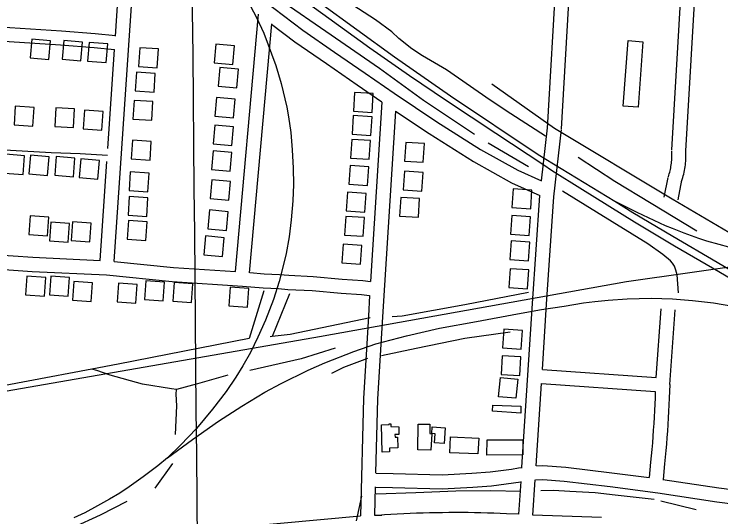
# Model space of a CAD drawing. Extents: x 3598634 to 3636690, y 517270 to 542944.
# Drawn here: x 3618143 to 3619650, y 539450 to 540523 of the extents above; entities that cross this region are included whole.
import ezdxf

# ---------------------------------------------------------------- set-up
doc = ezdxf.new("R2010")
doc.units = 0
for name, color, linetype in [('V-BLDG-OTLN', 7, 'Continuous'), ('V-GRID-MAJR', 7, 'Continuous'), ('V-RAIL-TRAK', 7, 'Continuous'), ('V-ROAD-CNTR', 7, 'Continuous'), ('V-TOPO-SHOR', 7, 'Continuous')]:
    doc.layers.add(name, color=color, linetype=linetype)

msp = doc.modelspace()

# ---------------------------------------------------------------- linework, layer by layer
at = {"layer": 'V-BLDG-OTLN'}
for points in [[(3618219.997521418, 540465.5480426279), (3618180.139601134, 540468.926035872), (3618176.7626078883, 540429.0691155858), (3618216.6195281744, 540425.6911223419)], [(3618288.206385, 540463.1060475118), (3618248.348464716, 540466.484040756), (3618244.97147147, 540426.6271204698), (3618284.828391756, 540423.2491272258)], [(3618342.23127695, 540459.0620556), (3618302.373356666, 540462.4400488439), (3618298.99636342, 540422.5831285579), (3618338.853283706, 540419.205135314)], [(3618609.1687430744, 540415.1671433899), (3618612.756735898, 540455.005063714), (3618572.918815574, 540458.594056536), (3618569.329822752, 540418.7561362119)], [(3619441.5810782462, 540326.3573210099), (3619452.0040574, 540466.1190414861), (3619483.7209939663, 540463.754046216), (3619473.3000148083, 540323.9923257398)], [(3618410.680140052, 540451.04207164), (3618407.964145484, 540411.134151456), (3618447.872065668, 540408.4191568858), (3618450.587060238, 540448.32707707)], [(3618617.851725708, 540365.565242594), (3618621.4397185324, 540405.4031629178), (3618581.6017982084, 540408.99215574), (3618578.012805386, 540369.154235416)], [(3618403.772153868, 540398.873175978), (3618401.0561593, 540358.9652557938), (3618440.964079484, 540356.250261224), (3618443.6790740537, 540396.158181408)], [(3618906.0521493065, 540313.1253474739), (3618908.5881442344, 540353.045267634), (3618868.6692240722, 540355.5822625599), (3618866.132229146, 540315.6623423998)], [(3618398.822163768, 540338.720296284), (3618396.1061692, 540298.8123760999), (3618436.014089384, 540296.0973815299), (3618438.729083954, 540336.005301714)], [(3618610.62074017, 540301.5563706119), (3618614.2087329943, 540341.394290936), (3618574.37081267, 540344.9832837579), (3618570.7818198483, 540305.1453634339)], [(3618142.659676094, 540286.1864013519), (3618182.583596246, 540283.714406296), (3618185.0565913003, 540323.6373264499), (3618145.1326711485, 540326.1103215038)], [(3618229.120503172, 540283.1394074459), (3618269.044423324, 540280.66741239), (3618271.517418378, 540320.5903325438), (3618231.5934982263, 540323.0633275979)], [(3618290.0133813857, 540277.6544184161), (3618329.937301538, 540275.1824233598), (3618332.410296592, 540315.105343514), (3618292.48637644, 540317.578338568)], [(3618903.4051546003, 540263.7264462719), (3618905.941149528, 540303.646366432), (3618866.0222293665, 540306.1833613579), (3618863.48523444, 540266.2634411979)], [(3618606.643748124, 540242.3234890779), (3618610.231740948, 540282.1614094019), (3618570.3938206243, 540285.7504022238), (3618566.8048278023, 540245.9124819)], [(3618395.209170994, 540253.8864659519), (3618392.493176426, 540213.9785457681), (3618432.4010966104, 540211.2635511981), (3618435.11609118, 540251.1714713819)], [(3618899.9371615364, 540212.9965477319), (3618902.4731564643, 540252.9164678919), (3618862.5542363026, 540255.4534628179), (3618860.017241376, 540215.5335426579)], [(3618977.74000593, 540248.9174758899), (3618975.2020110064, 540208.9975557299), (3619015.1219311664, 540206.4605608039), (3619017.658926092, 540246.380480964)], [(3618603.551754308, 540187.8365980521), (3618607.1397471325, 540227.6745183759), (3618567.301826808, 540231.2635111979), (3618563.712833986, 540191.4255908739)], [(3618165.085631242, 540220.163533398), (3618125.227710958, 540223.5415266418), (3618121.8507177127, 540183.684606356), (3618161.7076379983, 540180.306613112)], [(3618217.189527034, 540218.081537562), (3618177.33160675, 540221.4595308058), (3618173.9546135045, 540181.6026105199), (3618213.81153379, 540178.224617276)], [(3618272.338416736, 540215.3305430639), (3618232.480496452, 540218.7085363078), (3618229.1035032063, 540178.8516160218), (3618268.9604234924, 540175.473622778)], [(3618324.579312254, 540210.2715531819), (3618284.7213919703, 540213.6495464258), (3618281.3443987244, 540173.7926261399), (3618321.20131901, 540170.414632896)], [(3618896.47516846, 540156.9916597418), (3618899.0111633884, 540196.9115799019), (3618859.0922432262, 540199.4485748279), (3618856.5552483, 540159.5286546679)], [(3618390.393180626, 540186.1206014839), (3618387.677186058, 540146.2126812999), (3618427.5851062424, 540143.4976867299), (3618430.300100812, 540183.4056069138)], [(3618975.0070113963, 540187.4455988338), (3618972.469016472, 540147.525678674), (3619012.3889366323, 540144.9886837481), (3619014.925931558, 540184.9086039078)], [(3618600.2207609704, 540125.3987229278), (3618603.808753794, 540165.236643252), (3618563.9708334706, 540168.8256360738), (3618560.381840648, 540128.98771575)], [(3618890.83517974, 540100.110773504), (3618893.3711746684, 540140.0306936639), (3618853.4522545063, 540142.5676885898), (3618850.91525958, 540102.6477684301)], [(3619244.2954728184, 540107.1737593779), (3619246.9534675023, 540147.085679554), (3619207.042547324, 540149.7446742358), (3619204.383552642, 540109.83275406)], [(3618388.225184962, 540133.539706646), (3618385.5091903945, 540093.6317864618), (3618425.417110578, 540090.9167918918), (3618428.1321051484, 540130.824712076)], [(3618967.3210267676, 540131.6397104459), (3618964.783031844, 540091.7197902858), (3619004.7029520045, 540089.1827953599), (3619007.23994693, 540129.10271552)], [(3618173.815613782, 540052.3218690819), (3618213.717533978, 540049.511874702), (3618216.5265283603, 540089.4137948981), (3618176.625608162, 540092.22278928)], [(3618595.226770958, 540061.3168510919), (3618598.814763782, 540101.154771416), (3618558.976843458, 540104.7437642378), (3618555.387850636, 540064.905843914)], [(3618887.3211867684, 540048.6778763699), (3618889.857181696, 540088.59779653), (3618849.9382615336, 540091.134791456), (3618847.4012666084, 540051.214871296)], [(3619241.312478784, 540050.2438732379), (3619243.970473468, 540090.1557934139), (3619204.0595532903, 540092.814788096), (3619201.400558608, 540052.9028679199)], [(3618218.295524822, 540039.140895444), (3618258.1974450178, 540036.330901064), (3618261.0064394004, 540076.23282126), (3618221.1055192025, 540079.0418156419)], [(3618264.1964330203, 540039.344895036), (3618304.0983532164, 540036.534900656), (3618306.907347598, 540076.4368208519), (3618267.0064274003, 540079.2458152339)], [(3618386.5111883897, 540082.384808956), (3618383.795193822, 540042.476888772), (3618423.703114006, 540039.761894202), (3618426.418108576, 540079.6698143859)], [(3618586.9677874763, 540005.83796205), (3618590.5557803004, 540045.6758823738), (3618550.717859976, 540049.264875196), (3618547.128867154, 540009.4269548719)], [(3618881.654198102, 539989.2309952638), (3618884.1901930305, 540029.1509154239), (3618844.2712728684, 540031.6879103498), (3618841.734277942, 539991.7679901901)], [(3619239.6624820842, 539996.2689811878), (3619242.320476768, 540036.1809013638), (3619202.40955659, 540038.839896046), (3619199.750561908, 539998.9279758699)], [(3619237.561486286, 539936.84310004), (3619240.2194809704, 539976.755020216), (3619200.308560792, 539979.4140148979), (3619197.64956611, 539939.502094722)], [(3618209.899541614, 539960.99805173), (3618169.997621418, 539963.80804611), (3618167.1886270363, 539923.9061259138), (3618207.089547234, 539921.0971315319)], [(3618261.03643934, 539960.705052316), (3618221.134519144, 539963.515046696), (3618218.3255247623, 539923.6131264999), (3618258.22644496, 539920.804132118)], [(3618309.9453415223, 539949.494074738), (3618270.043421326, 539952.304069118), (3618267.234426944, 539912.402148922), (3618307.1353471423, 539909.5931545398)], [(3618405.155151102, 539945.976081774), (3618365.253230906, 539948.786076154), (3618362.4442365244, 539908.884155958), (3618402.3451567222, 539906.075161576)], [(3618463.2530349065, 539950.5210726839), (3618423.35111471, 539953.3310670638), (3618420.542120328, 539913.429146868), (3618460.4430405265, 539910.6201524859)], [(3618523.499914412, 539947.489078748), (3618483.5979942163, 539950.299073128), (3618480.788999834, 539910.3971529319), (3618520.689920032, 539907.5881585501)], [(3618643.274674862, 539937.571098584), (3618603.3727546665, 539940.381092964), (3618600.5637602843, 539900.4791727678), (3618640.464680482, 539897.670178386)], [(3619224.112513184, 539807.751358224), (3619226.690508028, 539847.6672783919), (3619186.773587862, 539850.2452732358), (3619184.195593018, 539810.3283530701)], [(3619221.027519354, 539751.4304708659), (3619223.6055141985, 539791.3463910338), (3619183.6885940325, 539793.9243858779), (3619181.110599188, 539754.0074657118)], [(3619212.4960000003, 539702.951), (3619175.423, 539706.224), (3619179.759, 539747.511), (3619216.772, 539743.618)], [(3619223.426, 539685.961), (3619223.1010000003, 539671.457), (3619162.541, 539675.2930000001), (3619163.234, 539688.3470000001)], [(3618962.931, 539642.011), (3618963.3140000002, 539625.819), (3618954.813, 539625.618), (3618954.944, 539620.003), (3618960.076, 539620.122), (3618960.609, 539597.204), (3618943.289, 539596.803), (3618943.481, 539588.466), (3618927.269, 539588.087), (3618925.915, 539646.5), (3618942.4590000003, 539646.881), (3618942.426, 539648.261), (3618946.035, 539648.292), (3618946.109, 539642.65)], [(3619004.524, 539647.942), (3619029.544, 539647.587), (3619029.026, 539627.5700000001), (3619033.573, 539627.279), (3619031.193, 539592.236), (3619003.619, 539592.689)], [(3619033.9930000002, 539642.121), (3619061.935, 539640.106), (3619059.509, 539606.449), (3619039.473, 539607.893), (3619040.8740000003, 539627.312), (3619033.458, 539627.8470000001)], [(3619133.894, 539617.797), (3619131.225, 539584.572), (3619071.772, 539586.924), (3619073.077, 539620.623)], [(3619151.4560000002, 539614.354), (3619227.594, 539614.545), (3619227.762, 539582.277), (3619150.8170000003, 539581.937)]]:
    msp.add_lwpolyline(points, close=True, dxfattribs=at)
at = {"layer": 'V-GRID-MAJR'}
msp.add_spline([(3618688.126, 522824.368), (3618631.739, 528881.623), (3618575.3200000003, 534942.3470000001), (3618518.901, 541003.085), (3618518.869, 541006.5380000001)], degree=3, dxfattribs=at)
at = {"layer": 'V-RAIL-TRAK'}
for points in [[(3618187.339318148, 541003.4518065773), (3618211.379, 540985.47), (3618296.452, 540918.386), (3618386.616, 540850.531), (3618473.645, 540783.8420000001), (3618552.4420000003, 540724.178), (3618953.711, 540431.551), (3619073.2770000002, 540348.216), (3619260.415, 540223.444), (3619423.846, 540123.362)], [(3618465.15, 540772.672), (3618510.227, 540740.701), (3618613.718, 540662.316), (3618716.819, 540584.713), (3618813.64, 540513.748), (3618901.4420000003, 540450.973), (3618986.1040000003, 540391.714), (3619064.883, 540338.699), (3619169.92, 540268.535), (3619272.2120000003, 540201.102), (3619288.88, 540189.425), (3619354.715, 540148.508), (3619466.012, 540079.142), (3619551.045, 540028.491), (3619645.478, 539973.1680000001), (3619734.036, 539921.352)], [(3618634.921, 540563.289), (3618659.8680000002, 540515.1630000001), (3618675.523, 540481.885), (3618701.012, 540413.046), (3618712.063, 540374.375), (3618723.87, 540324.388), (3618727.941, 540303.224), (3618732.404, 540270.013), (3618735.419, 540233.147), (3618738.073, 540194.09), (3618738.161, 540159.0430000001), (3618736.789, 540123.991), (3618733.24, 540083.824), (3618729.3140000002, 540047.67), (3618722.832, 540012.242), (3618714.523, 539977.174), (3618707.65, 539952.33), (3618695.7, 539913.602), (3618679.017, 539869.386), (3618662.313, 539833.2), (3618646.6950000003, 539801.034), (3618630.704, 539772.517), (3618615.433, 539748.017), (3618594.701, 539717.299), (3618565.588, 539679.622), (3618531.3740000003, 539638.648), (3618497.146, 539602.783), (3618469.47, 539575.698), (3618449.0670000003, 539558.854), (3618417.7290000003, 539535.408), (3618387.846, 539514.158), (3618367.801, 539500.236), (3618345.9280000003, 539487.403), (3618320.772, 539473.466), (3618293.43, 539458.794), (3618270.091, 539448.149)], [(3619423.846, 540123.362), (3619470.9990000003, 540100.115), (3619507.185, 540083.047), (3619531.308, 540071.792), (3619545.927, 540065.986), (3619570.7770000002, 540055.825), (3619601.839, 540044.588), (3619619.376, 540038.79), (3619645.316, 540031.552), (3619666.1380000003, 540026.496)], [(3619423.846, 540123.362), (3619462.344, 540099.335), (3619547.377, 540048.684), (3619641.81, 539993.361), (3619730.3680000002, 539941.545), (3619822.0530000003, 539890.5210000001), (3619898.455, 539849.237), (3619939.917, 539824.756), (3620026.269, 539778.569), (3620129.693, 539727.183), (3620212.361, 539683.569), (3620268.986, 539655.4), (3620340.701, 539619.724), (3620482.508, 539553.172), (3620626.661, 539487.02), (3620743.782, 539434.884), (3620881.659, 539374.976), (3621011.775, 539321.23), (3621150.031, 539266.018), (3621275.359, 539217.817), (3621421.0470000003, 539163.014), (3621565.9450000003, 539111.732), (3621695.1780000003, 539067.061), (3621930.751, 538984.435)], [(3615279.18818316, 539096.6526911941), (3615392.9003026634, 539146.1262225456), (3615653.6559711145, 539235.2670004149), (3616063.777538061, 539347.476571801), (3616508.81688246, 539434.7197775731), (3617204.271394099, 539557.5342280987), (3617898.2942596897, 539678.8901278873), (3618793.605673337, 539834.6373435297), (3619448.644513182, 539952.0172840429), (3619863.5923858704, 540011.5211211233), (3620025.970896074, 540033.9884365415)], [(3618469.47, 539575.698), (3618523.037, 539615.262), (3618578.796, 539654.4670000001), (3618628.001, 539686.352), (3618677.577, 539716.0480000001), (3618712.213, 539734.754), (3618769.461, 539763.011), (3618805.565, 539778.434), (3618867.201, 539802.684), (3618913.892, 539818.866), (3618979.563, 539836.554), (3619049.619, 539852.43), (3619128.438, 539866.867), (3619216.383, 539883.15), (3619267.471, 539892.407), (3619315.644, 539899.829), (3619356.88, 539906.506), (3619381.333, 539909.488), (3619409.8030000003, 539912.48), (3619450.318, 539915.503), (3619501.4280000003, 539916.361), (3619546.701, 539915.38), (3619589.06, 539911.837), (3619634.343, 539906.473), (3619675.25, 539899.6410000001)]]:
    msp.add_lwpolyline(points, dxfattribs=at)
at = {"layer": 'V-ROAD-CNTR'}
for points in [[(3619575.0138113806, 540231.280511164), (3619621.086719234, 541019.023935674)], [(3619280.192401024, 540279.3614150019), (3619318.3853246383, 540940.0360936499)], [(3619310.1423411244, 540277.6294184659), (3619348.46926447, 540940.608092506)], [(3619545.065871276, 540233.0325076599), (3619586.2917888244, 540937.9080979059)], [(3618355.8389875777, 539994.50820001), (3618400.168930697, 540645.964542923)], [(3618358.515884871, 540475.7423008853), (3618369.620019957, 540638.917129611)], [(3618620.72238712, 540590.8973865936), (3618643.6805354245, 540575.4749403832), (3618682.8026012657, 540545.4260693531), (3618696.601030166, 540535.6221591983), (3618758.6628372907, 540488.0918727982), (3618825.9053685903, 540441.7147615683), (3618891.523080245, 540396.5678789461), (3618952.7796385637, 540353.8094795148), (3619044.236701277, 540293.1678446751), (3619137.4171459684, 540233.6662039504), (3619216.825951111, 540189.5966493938), (3619267.195618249, 540166.8286157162)], [(3618663.373216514, 540522.52146223), (3618613.9366626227, 539973.7439409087)], [(3617999.970286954, 540504.1613311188), (3618133.81706473, 540494.163875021), (3618243.6481095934, 540487.0554774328), (3618315.771171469, 540481.309271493), (3618358.611417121, 540477.1461435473)], [(3618691.615133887, 540501.6533393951), (3618643.7984100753, 539970.856753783)], [(3618691.858547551, 540501.4669200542), (3618741.015162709, 540463.8201272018), (3618808.8866314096, 540417.0092384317), (3618874.434919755, 540371.9101210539), (3618926.9140513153, 540335.2785548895)], [(3617997.735713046, 540474.2446688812), (3618131.7309352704, 540464.236124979), (3618241.4878904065, 540457.1325225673), (3618313.128828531, 540451.4247285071), (3618356.5739705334, 540447.2028179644)], [(3618342.192878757, 540235.8544069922), (3618356.573970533, 540447.2028179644)], [(3619295.1673710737, 540278.495416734), (3619161.432638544, 540373.2262272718)], [(3618927.115036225, 540335.1382630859), (3618902.7843133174, 539952.2817261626)], [(3618955.94158727, 540315.7172862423), (3618928.0281053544, 539876.5032207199), (3618917.504126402, 539701.469570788), (3618913.3886732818, 539543.6167810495)], [(3618955.9192708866, 540315.7320833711), (3619027.8732987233, 540268.0221553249), (3619122.0508540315, 540207.8837960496), (3619203.346048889, 540162.7673506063), (3619263.588496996, 540135.5366348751)], [(3619267.195618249, 540166.8286157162), (3619280.266400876, 540280.2134132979)], [(3619269.2024230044, 539764.204445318), (3619278.195405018, 539903.486166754), (3619293.4753744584, 540132.834708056), (3619310.0683412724, 540276.7774201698)], [(3619874.14821311, 539935.87810197), (3619691.167579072, 540042.3748889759), (3619546.13886913, 540128.0287176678), (3619295.1673710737, 540278.495416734)], [(3617965.012, 540243.477), (3618084.654, 540234.917), (3618221.522, 540227.384), (3618283.554, 540225.08), (3618341.765107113, 540221.8873608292)], [(3619537.9668854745, 540175.5826225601), (3619539.0038834, 540178.8446160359), (3619539.919881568, 540181.9696097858), (3619540.7678798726, 540185.1176034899), (3619541.544878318, 540188.280597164), (3619542.2498769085, 540191.459590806), (3619542.886875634, 540194.6585844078), (3619543.450874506, 540197.8655779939), (3619543.9428735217, 540201.0845715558), (3619544.362872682, 540204.3165650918), (3619544.711871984, 540207.5555586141), (3619544.987871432, 540210.800552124), (3619545.191871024, 540214.0535456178), (3619545.322870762, 540217.3085391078), (3619545.381870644, 540220.565532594), (3619545.3688706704, 540223.823526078), (3619545.282870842, 540227.0805195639), (3619545.1208711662, 540230.3965129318), (3619545.0688712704, 540231.2175112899)], [(3619566.556828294, 540166.4946407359), (3619567.6958260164, 540170.0786335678), (3619568.801823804, 540173.84762603), (3619569.821821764, 540177.63761845), (3619570.75881989, 540181.4506108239), (3619571.6098181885, 540185.283603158), (3619572.374816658, 540189.1325954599), (3619573.054815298, 540192.9995877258), (3619573.64881411, 540196.8825799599), (3619574.1548130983, 540200.774572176), (3619574.575812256, 540204.67756437), (3619574.9078115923, 540208.5905565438), (3619575.1538111, 540212.5075487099), (3619575.3128107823, 540216.430540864), (3619575.3838106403, 540220.3575330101), (3619575.3668106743, 540224.283525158), (3619575.262810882, 540228.208517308), (3619575.0748112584, 540232.0665095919), (3619575.010811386, 540233.095507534)], [(3618325.958227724, 539997.280094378), (3618340.294563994, 540207.9623701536)], [(3619529.1059031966, 540132.414708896), (3619537.561886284, 540174.025625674)], [(3619558.505844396, 540126.4407208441), (3619566.9618274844, 540168.051637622)], [(3619225.6764839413, 539555.684995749), (3619248.25946489, 539905.4501628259), (3619263.588496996, 540135.5366348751)], [(3617840.80795078, 540027.0519496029), (3617972.181305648, 540018.5331199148), (3618182.7745401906, 540003.8123305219), (3618325.90023605, 539997.0599345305)], [(3617839.1174996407, 539997.0985601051), (3617970.164694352, 539988.6008800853), (3618181.0214598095, 539973.8616694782), (3618339.3330762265, 539966.3928308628), (3618480.0118320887, 539952.4870890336), (3618629.769616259, 539942.5193793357), (3618673.787487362, 539938.677195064), (3618706.6209505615, 539937.3592271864), (3618726.2101141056, 539935.450345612), (3618778.486886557, 539932.6235453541), (3618839.952911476, 539927.3683829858), (3618883.4397726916, 539924.5499095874), (3618900.8771857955, 539922.2764739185)], [(3618355.9912152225, 539994.8924217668), (3618482.4841679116, 539982.3889109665), (3618614.402510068, 539973.608574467)], [(3618645.0012301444, 539971.3039269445), (3618675.6945126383, 539968.624804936), (3618708.6790494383, 539967.3007728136), (3618728.475885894, 539965.3716543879), (3618780.575113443, 539962.5544546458), (3618842.201088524, 539957.2856170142), (3618886.3522273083, 539954.4240904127), (3618902.7843133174, 539952.2817261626)], [(3618900.8771857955, 539922.2764739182), (3618898.0861652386, 539878.355217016), (3618887.5281863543, 539702.7615682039), (3618880.991199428, 539452.0490696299)], [(3619269.201423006, 539764.2054453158), (3619511.721937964, 539747.3954789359), (3619522.67891605, 539893.782186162)], [(3619540.704879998, 539732.674508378), (3619552.5948562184, 539891.5421906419)], [(3619255.958060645, 539559.0892192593), (3619267.2694268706, 539734.266505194)], [(3619267.2694268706, 539734.2675051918), (3619510.1139411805, 539717.4335388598)], [(3619540.704879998, 539732.674508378), (3619539.5948822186, 539703.0085677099), (3619538.991883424, 539689.03359566), (3619538.3078847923, 539675.060623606), (3619537.542886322, 539661.0936515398), (3619536.69888801, 539647.132679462), (3619535.77388986, 539633.1737073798), (3619534.76889187, 539619.2217352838), (3619533.682894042, 539605.275763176), (3619532.5168963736, 539591.3357910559), (3619531.271898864, 539577.4038189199), (3619529.944901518, 539563.477846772), (3619526.5304348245, 539529.6824039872)], [(3619510.1139411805, 539717.4335388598), (3619509.6189421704, 539704.2165652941), (3619509.0239433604, 539690.4135928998), (3619508.3479447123, 539676.6146204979), (3619507.5929462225, 539662.819648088), (3619506.7589478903, 539649.0286756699), (3619505.845949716, 539635.24370324), (3619504.852951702, 539621.4637308), (3619503.780953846, 539607.689758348), (3619502.6289561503, 539593.921785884), (3619501.397958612, 539580.1618134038), (3619500.08896123, 539566.4078409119), (3619496.820460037, 539534.090057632)], [(3618913.7797998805, 539543.4895777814), (3618950.6557610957, 539542.374344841), (3619055.2107047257, 539539.7660625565), (3619118.7954110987, 539543.1876345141), (3619157.836664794, 539546.1343675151), (3619203.3642810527, 539551.9409081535), (3619218.409445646, 539554.4195038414), (3619225.9525967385, 539555.598687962)], [(3619256.5485509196, 539558.9486894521), (3619270.251321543, 539559.6469027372), (3619318.966245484, 539555.9584474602), (3619417.1383476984, 539544.1949429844), (3619496.828332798, 539533.964387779)], [(3618912.872930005, 539513.5032877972), (3618949.8282389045, 539512.385655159), (3619055.643295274, 539509.7459374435), (3619120.730588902, 539513.2483654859), (3619160.865335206, 539516.2776324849), (3619207.7017189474, 539522.2510918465), (3619223.164554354, 539524.7984961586), (3619224.1323466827, 539524.949786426)], [(3619219.204523, 539455.44906283), (3619223.708971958, 539525.2087203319)], [(3619249.167463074, 539453.931065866), (3619253.9988728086, 539528.7469540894)], [(3619254.2801242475, 539528.7941839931), (3619269.880678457, 539529.5890972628), (3619316.0477545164, 539526.0935525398), (3619413.443652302, 539514.4230570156), (3619515.577457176, 539501.3111769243), (3619641.5735943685, 539481.8963098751), (3619786.4602826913, 539463.2786986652)], [(3619526.177574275, 539530.0318655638), (3619645.7704056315, 539511.603690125), (3619762.195717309, 539496.6433013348)], [(3618912.6108553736, 539513.7833947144), (3618911.039139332, 539453.478066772)], [(3619219.204523, 539455.44906283), (3619193.047575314, 539456.7180602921), (3619179.337602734, 539457.3010591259), (3619165.6246301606, 539457.8050581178), (3619151.90965759, 539458.2270572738), (3619138.1926850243, 539458.5690565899), (3619124.4727124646, 539458.8320560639), (3619110.7517399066, 539459.013055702), (3619097.0297673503, 539459.1140555), (3619083.307794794, 539459.13405546), (3619069.585822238, 539459.07405558), (3619055.86484968, 539458.933055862), (3619042.14487712, 539458.7110563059), (3619028.425904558, 539458.4090569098), (3619014.7089319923, 539458.0280576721), (3619000.99495942, 539457.5650585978), (3618987.2839868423, 539457.0220596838), (3618973.5760142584, 539456.39906093), (3618959.872041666, 539455.6940623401), (3618946.172069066, 539454.9100639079), (3618932.489096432, 539454.0450656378), (3618926.126109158, 539453.6160664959)], [(3618398.9241635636, 538268.3344370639), (3618424.542112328, 538700.0095737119), (3618465.413030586, 539357.132259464), (3618466.9560275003, 539370.90923191), (3618472.7640158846, 539385.366202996), (3618482.502996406, 539401.3991709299), (3618504.168953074, 539412.8961479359), (3618532.069897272, 539420.118133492), (3618880.991199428, 539452.0490696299)], [(3618911.039139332, 539453.478066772), (3618926.974107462, 539453.6490664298)], [(3619395.003171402, 539448.5070767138), (3619249.167463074, 539453.931065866)]]:
    msp.add_lwpolyline(points, dxfattribs=at)
at = {"layer": 'V-TOPO-SHOR'}
for p, q in [((3619239.3310000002, 540196.5430000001), (3619153.85, 540247.158)), ((3618675.306, 539932.108), (3618643.742, 539830.224)), ((3618730.045, 539925.716), (3618692.869, 539834.992)), ((3618692.869, 539834.992), (3618688.4250000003, 539834.291)), ((3618443.128, 539511.2170000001), (3618480.879, 539563.58)), ((3618883.235, 539494.389), (3618871.998, 539441.806)), ((3619597.219, 539464.732), (3619521.541, 539483.596))]:
    msp.add_line(p, q, dxfattribs=at)
for points in [[(3619275.609, 540262.329), (3619201.636, 540310.279), (3619157.9250000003, 540339.42), (3619064.735, 540403.922), (3619013.83, 540434.003), (3618990.778, 540448.331), (3618962.909, 540470.799), (3618948.486, 540484.6680000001), (3618913.417, 540510.473), (3618830.802, 540564.452), (3618715.9790000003, 540650.958), (3618671.789, 540680.0970000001)], [(3619124.551, 540265.784), (3619015.524, 540338.095), (3618921.844, 540406.433), (3618807.521, 540485.264), (3618718.656, 540546.899), (3618635.534, 540608.3740000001)], [(3619598.36, 540059.823), (3619501.34, 540118.7440000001), (3619424.018, 540165.545), (3619345.256, 540216.471)], [(3619542.417, 539996.567), (3619526.078, 540009.952), (3619493.893, 540032.409), (3619384.872, 540100.224), (3619311.869, 540144.938)], [(3619559.468, 539927.971), (3619558.17, 539947.12), (3619556.556, 539966.658), (3619554.1890000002, 539976.031), (3619551.039, 539985.014), (3619546.724, 539991.647), (3619542.417, 539996.567)], [(3619239.29, 539928.915), (3619104.132, 539902.201), (3618969.9250000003, 539878.366), (3618948.5870000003, 539876.449)], [(3618902.077, 539874.414), (3618731.061, 539839.182), (3618692.869, 539834.992)], [(3619200.182, 539844.421), (3619103.833, 539830.273), (3619000.309, 539809.392), (3618925.778, 539793.434)], [(3618643.742, 539830.224), (3618364.213, 539775.497), (3618308.5700000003, 539765.042), (3617900.554, 539688.377), (3617697.5640000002, 539653.772)], [(3618827.433, 539809.969), (3618754.912, 539787.003), (3618645.108, 539762.052)], [(3618896.062, 539788.084), (3618845.046, 539768.72), (3618819.661, 539756.191)], [(3618598.367, 539752.33), (3618533.504, 539734.179), (3618488.94, 539722.077), (3618477.907, 539723.009), (3618416.502, 539733.403), (3618347.403, 539752.41), (3618319.089, 539761.929), (3618308.5700000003, 539765.042)], [(3618486.955, 539625.936), (3618489.505, 539687.073), (3618488.485, 539711.526), (3618488.94, 539722.077)], [(3619223.562, 539504.176), (3619158.832, 539505.346), (3619084.509, 539504.68), (3618999.6410000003, 539501.11), (3618914.633, 539498.304)], [(3619507.849, 539486.688), (3619424.511, 539496.424), (3619381.821, 539501.112), (3619327.627, 539504.334), (3619293.097, 539506.165), (3619265.849, 539505.849)], [(3618268.1410000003, 539427.573), (3618326.574, 539454.574), (3618383.738, 539483.256)]]:
    msp.add_lwpolyline(points, dxfattribs=at)

doc.saveas('drawing.dxf')
